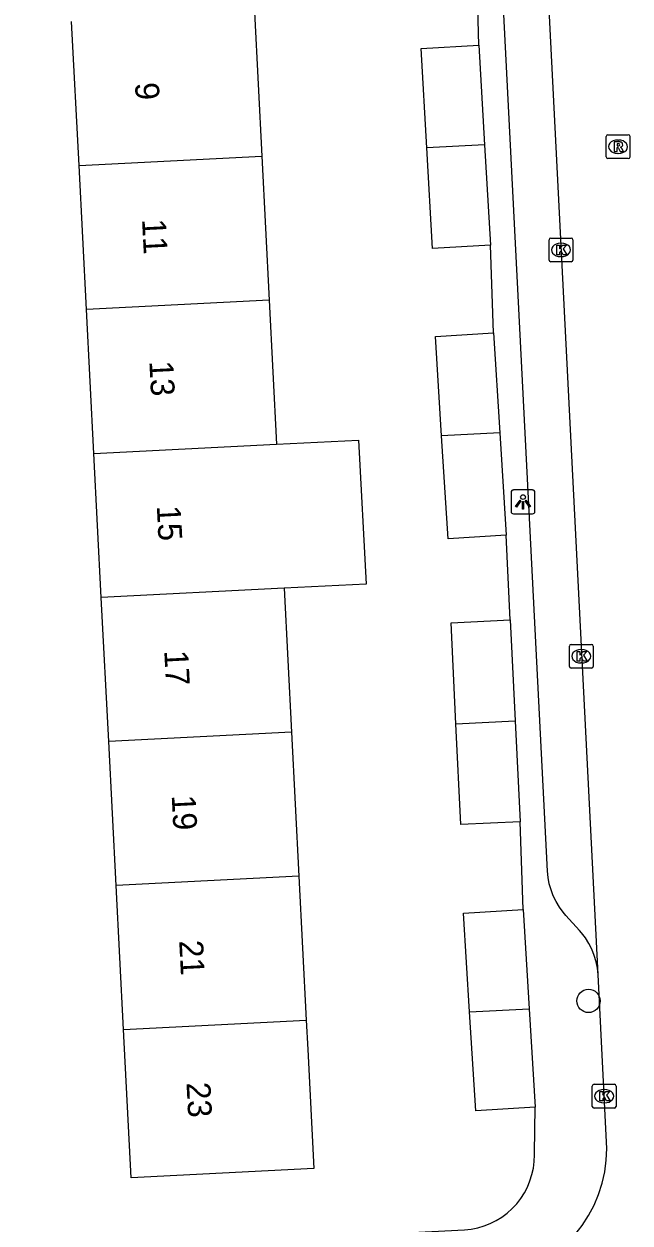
# Model space of a CAD drawing. Extents: x 161084 to 161928, y 385355 to 386522.
# Drawn here: x 161502 to 161527.4, y 385662.3 to 385712.6 of the extents above; entities that cross this region are included whole.
import ezdxf

# ---------------------------------------------------------------- set-up
doc = ezdxf.new("R2010")
doc.units = 0
for name, color, linetype in [('IMGEO_Boom', 7, 'Continuous'), ('IMGEO_Kolk', 7, 'Continuous'), ('IMGEO_Lichtpunt', 7, 'Continuous'), ('IMGEO_Pand', 7, 'Continuous'), ('IMGEO_Pand_nummerreeks', 7, 'Continuous'), ('IMGEO_Rijbaan_lokaal_open', 7, 'Continuous'), ('IMGEO_Rioolput', 7, 'Continuous'), ('IMGEO_Voetpad_open', 7, 'Continuous')]:
    doc.layers.add(name, color=color, linetype=linetype)

msp = doc.modelspace()

# ---------------------------------------------------------------- linework, layer by layer
at = {"layer": 'IMGEO_Boom'}
msp.add_circle((161525.652, 385671.57), 0.489, dxfattribs=at)
at = {"layer": 'IMGEO_Kolk'}
for p, q in [((161523.997, 385702.658), (161523.997, 385703.51)), ((161524.072, 385703.584), (161524.924, 385703.584)), ((161524.485, 385703.364), (161524.51, 385703.364)), ((161524.998, 385703.51), (161524.998, 385702.658)), ((161524.508, 385702.804), (161524.483, 385702.804)), ((161524.924, 385702.584), (161524.072, 385702.584)), ((161524.848, 385685.607), (161524.848, 385686.459)), ((161524.923, 385686.533), (161525.775, 385686.533)), ((161525.336, 385686.313), (161525.361, 385686.313)), ((161525.849, 385686.459), (161525.849, 385685.607)), ((161525.359, 385685.753), (161525.334, 385685.753)), ((161525.775, 385685.533), (161524.923, 385685.533)), ((161525.808, 385667.145), (161525.808, 385667.997)), ((161525.883, 385668.071), (161526.735, 385668.071)), ((161526.809, 385667.997), (161526.809, 385667.145)), ((161526.296, 385667.851), (161526.321, 385667.851)), ((161526.735, 385667.071), (161525.883, 385667.071)), ((161526.319, 385667.291), (161526.294, 385667.291))]:
    msp.add_line(p, q, dxfattribs=at)
for points in [[(161523.997, 385702.658), (161523.997, 385703.51)], [(161524.072, 385703.584), (161524.924, 385703.584)], [(161524.318, 385703.284), (161524.441, 385703.284), (161524.441, 385703.133), (161524.571, 385703.284), (161524.735, 385703.284), (161524.589, 385703.133), (161524.742, 385702.884), (161524.59, 385702.884), (161524.505, 385703.048), (161524.441, 385702.981), (161524.441, 385702.884), (161524.318, 385702.884), (161524.318, 385703.284)], [(161524.998, 385703.51), (161524.998, 385702.658)], [(161524.924, 385702.584), (161524.072, 385702.584)], [(161524.848, 385685.607), (161524.848, 385686.459)], [(161524.923, 385686.533), (161525.775, 385686.533)], [(161525.169, 385686.233), (161525.292, 385686.233), (161525.292, 385686.082), (161525.422, 385686.233), (161525.586, 385686.233), (161525.44, 385686.082), (161525.593, 385685.833), (161525.441, 385685.833), (161525.356, 385685.997), (161525.292, 385685.93), (161525.292, 385685.833), (161525.169, 385685.833), (161525.169, 385686.233)], [(161525.849, 385686.459), (161525.849, 385685.607)], [(161525.775, 385685.533), (161524.923, 385685.533)], [(161525.808, 385667.145), (161525.808, 385667.997)], [(161525.883, 385668.071), (161526.735, 385668.071)], [(161526.809, 385667.997), (161526.809, 385667.145)], [(161526.129, 385667.771), (161526.252, 385667.771), (161526.252, 385667.62), (161526.382, 385667.771), (161526.546, 385667.771), (161526.4, 385667.62), (161526.553, 385667.371), (161526.401, 385667.371), (161526.316, 385667.535), (161526.252, 385667.468), (161526.252, 385667.371), (161526.129, 385667.371), (161526.129, 385667.771)], [(161526.735, 385667.071), (161525.883, 385667.071)]]:
    msp.add_lwpolyline(points, dxfattribs=at)
for centre, start, end in [((161524.074, 385703.508), 91.552, 178.448), ((161524.074, 385703.508), 91.552, 178.448), ((161524.922, 385703.508), 1.552, 88.448), ((161524.922, 385703.508), 1.552, 88.448), ((161524.074, 385702.66), 181.552, 268.448), ((161524.074, 385702.66), 181.552, 268.448), ((161524.922, 385702.66), 271.552, 358.448), ((161524.922, 385702.66), 271.552, 358.448), ((161524.925, 385686.457), 91.552, 178.448), ((161524.925, 385686.457), 91.552, 178.448), ((161525.773, 385686.457), 1.552, 88.448), ((161525.773, 385686.457), 1.552, 88.448), ((161524.925, 385685.609), 181.552, 268.448), ((161524.925, 385685.609), 181.552, 268.448), ((161525.773, 385685.609), 271.552, 358.448), ((161525.773, 385685.609), 271.552, 358.448), ((161525.885, 385667.995), 91.552, 178.448), ((161525.885, 385667.995), 91.552, 178.448), ((161526.733, 385667.995), 1.552, 88.448), ((161526.733, 385667.995), 1.552, 88.448), ((161525.885, 385667.147), 181.552, 268.448), ((161525.885, 385667.147), 181.552, 268.448), ((161526.733, 385667.147), 271.552, 358.448), ((161526.733, 385667.147), 271.552, 358.448)]:
    msp.add_arc(centre, 0.0765, start, end, dxfattribs=at)
for centre, major_axis, ratio, start_param, end_param in [((161524.484, 385703.084), (-0.387, 0.002), 0.722429, 4.712389, 7.853982), ((161524.509, 385703.084), (-0.39, 0.002), 0.717154, 1.570796, 4.712389), ((161525.335, 385686.033), (-0.387, 0.002), 0.722429, 4.712389, 7.853982), ((161525.36, 385686.033), (-0.39, 0.002), 0.717154, 1.570796, 4.712389), ((161526.295, 385667.571), (-0.387, 0.002), 0.722429, 4.712389, 7.853982), ((161526.32, 385667.571), (-0.39, 0.002), 0.717154, 1.570796, 4.712389)]:
    msp.add_ellipse(centre, major_axis=major_axis, ratio=ratio, start_param=start_param, end_param=end_param, dxfattribs=at)
at = {"layer": 'IMGEO_Lichtpunt'}
for p, q in [((161522.406, 385692.915), (161522.406, 385692.108)), ((161522.406, 385692.915), (161522.406, 385692.108)), ((161523.308, 385693.01), (161522.5, 385693.01)), ((161523.308, 385693.01), (161522.5, 385693.01)), ((161523.402, 385692.108), (161523.402, 385692.915)), ((161523.402, 385692.108), (161523.402, 385692.915)), ((161522.5, 385692.014), (161523.308, 385692.014)), ((161522.5, 385692.014), (161523.308, 385692.014))]:
    msp.add_line(p, q, dxfattribs=at)
for points in [[(161522.78, 385692.579), (161522.819, 385692.551), (161522.631, 385692.289), (161522.593, 385692.316), (161522.78, 385692.579)], [(161522.882, 385692.531), (161522.929, 385692.531), (161522.929, 385692.209), (161522.882, 385692.209), (161522.882, 385692.531)], [(161522.992, 385692.551), (161523.03, 385692.578), (161523.217, 385692.316), (161523.178, 385692.288), (161522.992, 385692.551)]]:
    msp.add_lwpolyline(points, dxfattribs=at)
msp.add_circle((161522.905, 385692.713), 0.0994, dxfattribs=at)
for centre, start, end in [((161522.5, 385692.915), 90, 180), ((161522.5, 385692.915), 90, 180), ((161523.308, 385692.915), 0, 90), ((161523.308, 385692.915), 0, 90), ((161522.5, 385692.108), 180, 270), ((161522.5, 385692.108), 180, 270), ((161523.308, 385692.108), 270, 0), ((161523.308, 385692.108), 270, 360)]:
    msp.add_arc(centre, 0.0946, start, end, dxfattribs=at)
at = {"layer": 'IMGEO_Pand'}
for points in [[(161511.639, 385713.06), (161511.95, 385707.017)], [(161504.288, 385706.623), (161503.977, 385712.666)], [(161518.872, 385707.373), (161518.631, 385711.541), (161521.05, 385711.681)], [(161521.05, 385711.681), (161521.292, 385707.497)], [(161521.292, 385707.497), (161518.872, 385707.373)], [(161521.536, 385703.277), (161519.116, 385703.138), (161518.872, 385707.373)], [(161521.292, 385707.497), (161521.536, 385703.277)], [(161504.288, 385706.623), (161511.95, 385707.017)], [(161511.95, 385707.017), (161512.261, 385700.974)], [(161504.598, 385700.58), (161504.288, 385706.623)], [(161512.261, 385700.974), (161504.598, 385700.58)], [(161512.261, 385700.974), (161512.572, 385694.93)], [(161504.909, 385694.536), (161504.598, 385700.58)], [(161519.492, 385695.286), (161519.231, 385699.453), (161521.663, 385699.606)], [(161521.663, 385699.606), (161521.926, 385695.411)], [(161521.926, 385695.411), (161519.492, 385695.286)], [(161522.195, 385691.114), (161519.763, 385690.961), (161519.492, 385695.286)], [(161521.926, 385695.411), (161522.195, 385691.114)], [(161504.909, 385694.536), (161512.572, 385694.93)], [(161512.572, 385694.93), (161516.012, 385695.107), (161516.323, 385689.064), (161512.883, 385688.887)], [(161505.22, 385688.493), (161504.909, 385694.536)], [(161512.883, 385688.887), (161505.22, 385688.493)], [(161512.883, 385688.887), (161513.193, 385682.844)], [(161505.531, 385682.45), (161505.22, 385688.493)], [(161520.092, 385683.199), (161519.887, 385687.435), (161522.369, 385687.555)], [(161522.369, 385687.555), (161522.574, 385683.326)], [(161520.092, 385683.199), (161522.574, 385683.326)], [(161522.779, 385679.091), (161520.297, 385678.971), (161520.092, 385683.199)], [(161522.574, 385683.326), (161522.779, 385679.091)], [(161513.193, 385682.844), (161505.531, 385682.45)], [(161513.193, 385682.844), (161513.504, 385676.801)], [(161505.842, 385676.407), (161505.531, 385682.45)], [(161513.504, 385676.801), (161505.842, 385676.407)], [(161513.504, 385676.801), (161513.815, 385670.758)], [(161506.153, 385670.364), (161505.842, 385676.407)], [(161520.667, 385671.11), (161520.414, 385675.259), (161522.907, 385675.411)], [(161522.907, 385675.411), (161523.161, 385671.239)], [(161520.667, 385671.11), (161523.161, 385671.239)], [(161523.412, 385667.107), (161520.92, 385666.955), (161520.667, 385671.11)], [(161523.161, 385671.239), (161523.412, 385667.107)], [(161513.815, 385670.758), (161513.878, 385669.538), (161514.135, 385664.544), (161506.473, 385664.149), (161506.153, 385670.364)], [(161506.153, 385670.364), (161513.815, 385670.758)]]:
    msp.add_lwpolyline(points, dxfattribs=at)
at = {"layer": 'IMGEO_Rijbaan_lokaal_open'}
for points in [[(161526.054, 385672.673), (161522.77, 385737.447)], [(161519.235, 385659.748), (161521.197, 385659.854), (161521.688, 385659.902), (161522.173, 385659.995), (161522.647, 385660.13), (161523.107, 385660.307), (161523.55, 385660.524), (161523.972, 385660.78), (161524.369, 385661.073), (161524.738, 385661.4), (161525.077, 385661.758), (161525.382, 385662.146), (161525.652, 385662.559), (161525.883, 385662.994), (161526.075, 385663.449), (161526.225, 385663.919), (161526.333, 385664.4), (161526.397, 385664.889), (161526.417, 385665.382), (161526.41, 385665.649), (161526.054, 385672.673)]]:
    msp.add_lwpolyline(points, dxfattribs=at)
at = {"layer": 'IMGEO_Rioolput'}
for p, q in [((161526.39, 385706.99), (161526.39, 385707.842)), ((161526.465, 385707.916), (161527.317, 385707.916)), ((161527.391, 385707.842), (161527.391, 385706.99)), ((161526.878, 385707.696), (161526.903, 385707.696)), ((161527.317, 385706.916), (161526.465, 385706.916)), ((161526.901, 385707.136), (161526.876, 385707.136))]:
    msp.add_line(p, q, dxfattribs=at)
for points in [[(161526.39, 385706.99), (161526.39, 385707.842)], [(161526.465, 385707.916), (161527.317, 385707.916)], [(161527.391, 385707.842), (161527.391, 385706.99)], [(161526.979, 385707.614), (161526.727, 385707.616), (161526.727, 385707.216)], [(161526.727, 385707.216), (161526.851, 385707.216), (161526.851, 385707.378), (161526.862, 385707.378)], [(161526.905, 385707.535), (161526.851, 385707.535), (161526.851, 385707.454)], [(161526.851, 385707.454), (161526.903, 385707.454)], [(161526.909, 385707.349), (161526.98, 385707.216), (161527.12, 385707.216), (161527.055, 385707.342)], [(161527.317, 385706.916), (161526.465, 385706.916)]]:
    msp.add_lwpolyline(points, dxfattribs=at)
for centre, radius, start, end in [((161526.467, 385707.84), 0.0765, 91.552, 178.448), ((161526.467, 385707.84), 0.0765, 91.552, 178.448), ((161527.315, 385707.84), 0.0765, 1.552, 88.448), ((161527.315, 385707.84), 0.0765, 1.552, 88.448), ((161526.861, 385707.325), 0.0533, 26.0293, 88.6989), ((161526.887, 385707.643), 0.19, 274.7715, 282.9687), ((161526.911, 385707.439), 0.0964, 77.0061, 93.1865), ((161526.925, 385707.496), 0.0378, 276.6634, 79.6772), ((161526.978, 385707.504), 0.109, 350.3612, 89.416), ((161526.976, 385707.504), 0.112, 277.5842, 350.9817), ((161526.96, 385707.289), 0.108, 29.5134, 73.7905), ((161526.467, 385706.992), 0.0765, 181.552, 268.448), ((161526.467, 385706.992), 0.0765, 181.552, 268.448), ((161527.315, 385706.992), 0.0765, 271.552, 358.448), ((161527.315, 385706.992), 0.0765, 271.552, 358.448)]:
    msp.add_arc(centre, radius, start, end, dxfattribs=at)
for centre, major_axis, ratio, start_param, end_param in [((161526.877, 385707.416), (-0.387, 0.002), 0.722429, 4.712389, 7.853982), ((161526.902, 385707.416), (-0.39, 0.002), 0.717154, 1.570796, 4.712389)]:
    msp.add_ellipse(centre, major_axis=major_axis, ratio=ratio, start_param=start_param, end_param=end_param, dxfattribs=at)
at = {"layer": 'IMGEO_Voetpad_open'}
for points in [[(161526.054, 385672.673), (161526.024, 385672.946), (161525.97, 385673.216), (161525.892, 385673.479), (161525.791, 385673.735), (161525.667, 385673.981), (161525.522, 385674.214), (161525.357, 385674.434), (161525.273, 385674.531), (161524.704, 385675.159), (161524.59, 385675.293), (161524.431, 385675.509), (161524.293, 385675.739), (161524.175, 385675.98), (161524.08, 385676.231), (161524.007, 385676.489), (161523.958, 385676.753), (161523.932, 385677.02), (161521.026, 385734.119)], [(161521.05, 385711.681), (161520.952, 385715.37)], [(161521.663, 385699.606), (161521.536, 385703.277)], [(161522.369, 385687.555), (161522.195, 385691.114)], [(161522.907, 385675.411), (161522.779, 385679.091)], [(161498.197, 385660.832), (161498.334, 385660.835), (161500, 385660.92), (161511.946, 385661.531), (161520.455, 385661.967), (161520.732, 385661.996), (161521.006, 385662.05), (161521.273, 385662.128), (161521.533, 385662.23), (161521.782, 385662.354), (161522.019, 385662.5), (161522.242, 385662.667), (161522.45, 385662.853), (161522.64, 385663.057), (161522.811, 385663.277), (161522.962, 385663.511), (161523.091, 385663.758), (161523.197, 385664.016), (161523.28, 385664.282), (161523.339, 385664.554), (161523.374, 385664.831), (161523.384, 385665.109), (161523.382, 385665.182), (161523.412, 385667.107)]]:
    msp.add_lwpolyline(points, dxfattribs=at)

# ---------------------------------------------------------------- texts
at = {"layer": 'IMGEO_Pand_nummerreeks'}
for s, rotation, p in [('9', 272.9455, (161506.632, 385710.091)), ('11', 272.9455, (161506.927, 385704.365)), ('13', 272.9455, (161507.234, 385698.408)), ('15', 272.9448, (161507.546, 385692.336)), ('17', 272.9455, (161507.859, 385686.264)), ('19', 272.9455, (161508.171, 385680.192)), ('21', 272.9455, (161508.485, 385674.099)), ('23', 272.9455, (161508.791, 385668.14))]:
    msp.add_text(s, height=1, rotation=rotation, dxfattribs=at).set_placement(p)

doc.saveas('drawing.dxf')
